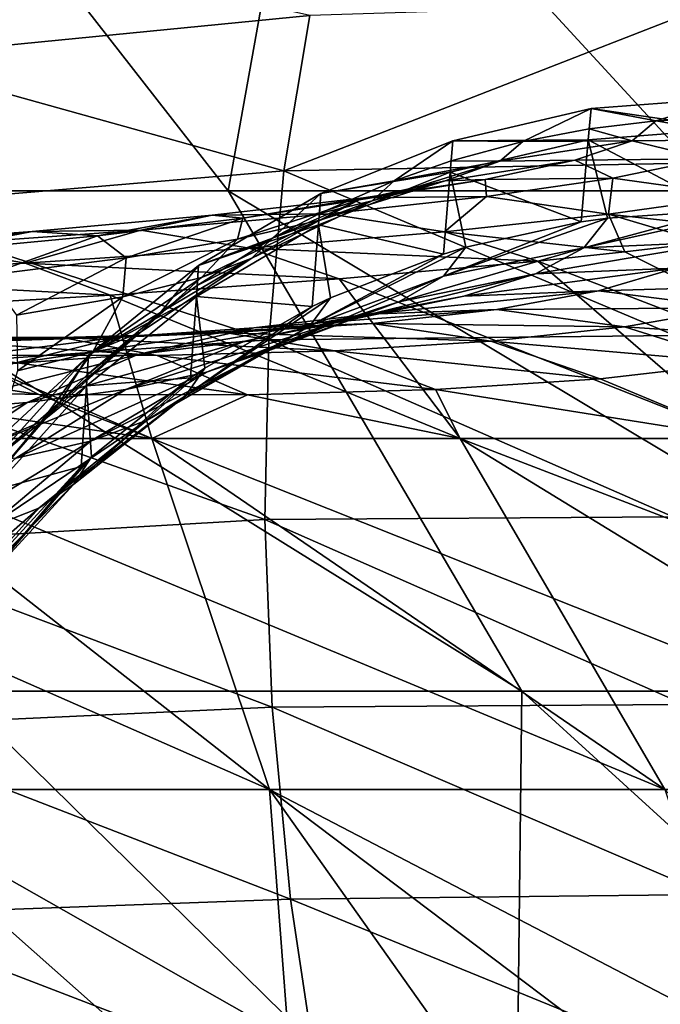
# Model space of a CAD drawing. Header units: metres. Extents: x -24 to 24, y -69 to 184.
# Tile 886 of 896: x 7.95 to 10, y 161.56 to 164.72. Entities that reach past the tile are written whole.
import ezdxf

# ---------------------------------------------------------------- set-up
doc = ezdxf.new("R2010")
doc.units = ezdxf.units.M
for name, color, linetype in [('4036', 7, 'CONTINUOUS'), ('4046', 7, 'CONTINUOUS'), ('4103', 7, 'CONTINUOUS'), ('4104', 7, 'CONTINUOUS'), ('4110', 7, 'CONTINUOUS'), ('4158', 7, 'CONTINUOUS')]:
    doc.layers.add(name, color=color, linetype=linetype)

msp = doc.modelspace()

# ---------------------------------------------------------------- linework, layer by layer
at = {"layer": '4036'}
for points in [[(8.616692, 164.169941, -17.636585), (6.980229, 164.169941, -18.345923), (7.505206, 165.595525, -15.577833)], [(8.871933, 165.595525, -14.842028), (8.616692, 164.169941, -17.636585), (7.505206, 165.595525, -15.577833)], [(10.182011, 164.169941, -16.781631), (8.616692, 164.169941, -17.636585), (8.871933, 165.595525, -14.842028)], [(10.16717, 165.595525, -13.986625), (10.182011, 164.169941, -16.781631), (8.871933, 165.595525, -14.842028)], [(8.616692, 164.169941, -17.636585), (9.557768, 162.566013, -19.646291), (6.980229, 164.169941, -18.345923)], [(9.557768, 162.566013, -19.646291), (7.741887, 162.566013, -20.430146), (6.980229, 164.169941, -18.345923)], [(10.182011, 164.169941, -16.781631), (11.29532, 162.566013, -18.701429), (8.616692, 164.169941, -17.636585)], [(11.29532, 162.566013, -18.701429), (9.557768, 162.566013, -19.646291), (8.616692, 164.169941, -17.636585)], [(7.501116, 160.800959, -22.720239), (7.741887, 162.566013, -20.430146), (9.537163, 160.800959, -21.94353)], [(7.741887, 162.566013, -20.430146), (9.557768, 162.566013, -19.646291), (9.537163, 160.800959, -21.94353)], [(9.537163, 160.800959, -21.94353), (9.557768, 162.566013, -19.646291), (11.494097, 160.800959, -20.984797)], [(9.557768, 162.566013, -19.646291), (11.29532, 162.566013, -18.701429), (11.494097, 160.800959, -20.984797)]]:
    msp.add_3dface(points, dxfattribs=at)
at = {"layer": '4046'}
for points in [[(9.888084, 163.974261, 7.200724), (10.14056, 164.004829, 6.677797), (11.087033, 163.376116, 8.372538)], [(9.608767, 163.944528, 7.709635), (9.888084, 163.974261, 7.200724), (11.087033, 163.376116, 8.372538)], [(8.97271, 163.887914, 8.679913), (9.608767, 163.944528, 7.709635), (10.267217, 163.376116, 9.359805)], [(10.267217, 163.376116, 9.359805), (9.608767, 163.944528, 7.709635), (11.087033, 163.376116, 8.372538)], [(8.239064, 163.835564, 9.578587), (8.97271, 163.887914, 8.679913), (9.359805, 163.376116, 10.267217)], [(9.359805, 163.376116, 10.267217), (8.97271, 163.887914, 8.679913), (10.267217, 163.376116, 9.359805)], [(7.415855, 163.788022, 10.395897), (8.239064, 163.835564, 9.578587), (8.372538, 163.376116, 11.087033)], [(8.372538, 163.376116, 11.087033), (8.239064, 163.835564, 9.578587), (9.359805, 163.376116, 10.267217)], [(7.31384, 163.376116, 11.812258), (7.415855, 163.788022, 10.395897), (8.372538, 163.376116, 11.087033)], [(9.808634, 163.567632, -9.102205), (10.267217, 163.376116, -9.359805), (10.253139, 163.61885, -8.379086)], [(9.281532, 163.533301, -9.76785), (10.267217, 163.376116, -9.359805), (9.808634, 163.567632, -9.102205)], [(7.284854, 163.534664, -11.330906), (8.372538, 163.376116, -11.087033), (8.010672, 163.516727, -10.890076)], [(7.31384, 163.376116, -11.812258), (8.372538, 163.376116, -11.087033), (7.284854, 163.534664, -11.330906)], [(8.679387, 163.516266, -10.366602), (9.359805, 163.376116, -10.267217), (9.281532, 163.533301, -9.76785)], [(9.359805, 163.376116, -10.267217), (10.267217, 163.376116, -9.359805), (9.281532, 163.533301, -9.76785)], [(8.010672, 163.516727, -10.890076), (8.372538, 163.376116, -11.087033), (8.679387, 163.516266, -10.366602)], [(8.372538, 163.376116, -11.087033), (9.359805, 163.376116, -10.267217), (8.679387, 163.516266, -10.366602)], [(8.749242, 162.250856, -14.130511), (6.192743, 163.376116, -12.436705), (7.40812, 162.250856, -14.877511)], [(7.31384, 163.376116, -11.812258), (6.192743, 163.376116, -12.436705), (8.749242, 162.250856, -14.130511)], [(10.015718, 162.250856, -13.262954), (7.31384, 163.376116, -11.812258), (8.749242, 162.250856, -14.130511)], [(8.372538, 163.376116, -11.087033), (7.31384, 163.376116, -11.812258), (10.015718, 162.250856, -13.262954)], [(7.40812, 162.250856, 14.877511), (7.31384, 163.376116, 11.812258), (8.749242, 162.250856, 14.130511)], [(7.31384, 163.376116, 11.812258), (8.372538, 163.376116, 11.087033), (8.749242, 162.250856, 14.130511)], [(11.196744, 162.250856, -12.282243), (8.372538, 163.376116, -11.087033), (10.015718, 162.250856, -13.262954)], [(9.359805, 163.376116, -10.267217), (8.372538, 163.376116, -11.087033), (11.196744, 162.250856, -12.282243)], [(8.749242, 162.250856, 14.130511), (8.372538, 163.376116, 11.087033), (10.015718, 162.250856, 13.262954)], [(8.372538, 163.376116, 11.087033), (9.359805, 163.376116, 10.267217), (10.015718, 162.250856, 13.262954)], [(12.282243, 162.250856, -11.196744), (9.359805, 163.376116, -10.267217), (11.196744, 162.250856, -12.282243)], [(10.267217, 163.376116, -9.359805), (9.359805, 163.376116, -10.267217), (12.282243, 162.250856, -11.196744)], [(10.015718, 162.250856, 13.262954), (9.359805, 163.376116, 10.267217), (11.196744, 162.250856, 12.282243)], [(9.359805, 163.376116, 10.267217), (10.267217, 163.376116, 9.359805), (11.196744, 162.250856, 12.282243)], [(8.019714, 160.975062, -17.560723), (6.003795, 162.250856, -15.497581), (7.175057, 160.975062, -17.922426)], [(7.40812, 162.250856, -14.877511), (6.003795, 162.250856, -15.497581), (8.019714, 160.975062, -17.560723)], [(7.175057, 160.975062, 17.922426), (7.40812, 162.250856, 14.877511), (8.019714, 160.975062, 17.560723)], [(8.846203, 160.975062, -17.15924), (7.40812, 162.250856, -14.877511), (8.019714, 160.975062, -17.560723)], [(9.652653, 160.975062, -16.718885), (7.40812, 162.250856, -14.877511), (8.846203, 160.975062, -17.15924)], [(8.749242, 162.250856, -14.130511), (7.40812, 162.250856, -14.877511), (9.652653, 160.975062, -16.718885)], [(8.019714, 160.975062, 17.560723), (7.40812, 162.250856, 14.877511), (8.846203, 160.975062, 17.15924)], [(7.40812, 162.250856, 14.877511), (8.749242, 162.250856, 14.130511), (8.846203, 160.975062, 17.15924)], [(10.437236, 160.975062, -16.240656), (8.749242, 162.250856, -14.130511), (9.652653, 160.975062, -16.718885)], [(11.198176, 160.975062, -15.725637), (8.749242, 162.250856, -14.130511), (10.437236, 160.975062, -16.240656)], [(10.015718, 162.250856, -13.262954), (8.749242, 162.250856, -14.130511), (11.198176, 160.975062, -15.725637)], [(9.652653, 160.975062, 16.718885), (8.749242, 162.250856, 14.130511), (10.437236, 160.975062, 16.240656)], [(8.846203, 160.975062, 17.15924), (8.749242, 162.250856, 14.130511), (9.652653, 160.975062, 16.718885)], [(8.749242, 162.250856, 14.130511), (10.015718, 162.250856, 13.262954), (10.437236, 160.975062, 16.240656)]]:
    msp.add_3dface(points, dxfattribs=at)
at = {"layer": '4103'}
for points in [[(9.779713, 164.433788, -0.265432), (10.233161, 164.468716, -0.265861), (9.986953, 164.394346, 2.177916)], [(9.779713, 164.433788, -0.265432), (10.223676, 164.368442, -2.714279), (10.233161, 164.468716, -0.265861)], [(9.986953, 164.394346, 2.177916), (10.233161, 164.468716, -0.265861), (10.227067, 164.404391, 2.179271)], [(9.336755, 164.330719, -0.264508), (9.779713, 164.433788, -0.265432), (9.560996, 164.328402, 2.172631)], [(9.336755, 164.330719, -0.264508), (9.770704, 164.333101, -2.709877), (9.779713, 164.433788, -0.265432)], [(9.560996, 164.328402, 2.172631), (9.779713, 164.433788, -0.265432), (9.773925, 164.369197, 2.175742)], [(9.770704, 164.333101, -2.709877), (10.223676, 164.368442, -2.714279), (9.779713, 164.433788, -0.265432)], [(9.773925, 164.369197, 2.175742), (9.779713, 164.433788, -0.265432), (9.986953, 164.394346, 2.177916)], [(9.770704, 164.333101, -2.709877), (10.199436, 164.107193, -5.144268), (10.223676, 164.368442, -2.714279)], [(8.914468, 164.161878, -0.263111), (9.336755, 164.330719, -0.264508), (9.148916, 164.2022, 2.163783)], [(8.914468, 164.161878, -0.263111), (9.328299, 164.229944, -2.700465), (9.336755, 164.330719, -0.264508)], [(9.148916, 164.2022, 2.163783), (9.336755, 164.330719, -0.264508), (9.331323, 164.266071, 2.168179)], [(9.328299, 164.229944, -2.700465), (9.770704, 164.333101, -2.709877), (9.336755, 164.330719, -0.264508)], [(9.328299, 164.229944, -2.700465), (9.747656, 164.070849, -5.135849), (9.770704, 164.333101, -2.709877)], [(9.331323, 164.266071, 2.168179), (9.336755, 164.330719, -0.264508), (9.560996, 164.328402, 2.172631)], [(9.747656, 164.070849, -5.135849), (9.832313, 164.082872, -5.138158), (9.770704, 164.333101, -2.709877)], [(9.832313, 164.082872, -5.138158), (10.199436, 164.107193, -5.144268), (9.770704, 164.333101, -2.709877)], [(8.90661, 164.061337, -2.686257), (9.328299, 164.229944, -2.700465), (8.914468, 164.161878, -0.263111)], [(8.90661, 164.061337, -2.686257), (9.306632, 163.967501, -5.11811), (9.328299, 164.229944, -2.700465)], [(9.306632, 163.967501, -5.11811), (9.378806, 163.989253, -5.121692), (9.328299, 164.229944, -2.700465)], [(9.378806, 163.989253, -5.121692), (9.747656, 164.070849, -5.135849), (9.328299, 164.229944, -2.700465)], [(8.90942, 164.09738, 2.156756), (8.914468, 164.161878, -0.263111), (9.148916, 164.2022, 2.163783)], [(8.522557, 163.931145, -0.261273), (8.914468, 164.161878, -0.263111), (8.759219, 164.018344, 2.151552)], [(8.522557, 163.931145, -0.261273), (8.90661, 164.061337, -2.686257), (8.914468, 164.161878, -0.263111)], [(8.759219, 164.018344, 2.151552), (8.914468, 164.161878, -0.263111), (8.90942, 164.09738, 2.156756)], [(8.515309, 163.831148, -2.667581), (8.90661, 164.061337, -2.686257), (8.522557, 163.931145, -0.261273)], [(8.515309, 163.831148, -2.667581), (8.886436, 163.799508, -5.091456), (8.90661, 164.061337, -2.686257)], [(8.886436, 163.799508, -5.091456), (8.945336, 163.827575, -5.095826), (8.90661, 164.061337, -2.686257)], [(8.945336, 163.827575, -5.095826), (9.306632, 163.967501, -5.11811), (8.90661, 164.061337, -2.686257)], [(8.517902, 163.866997, 2.141734), (8.522557, 163.931145, -0.261273), (8.759219, 164.018344, 2.151552)], [(8.170027, 163.643824, -0.259035), (8.522557, 163.931145, -0.261273), (8.399953, 163.780631, 2.136193)], [(8.170027, 163.643824, -0.259035), (8.515309, 163.831148, -2.667581), (8.522557, 163.931145, -0.261273)], [(8.399953, 163.780631, 2.136193), (8.522557, 163.931145, -0.261273), (8.517902, 163.866997, 2.141734)], [(8.163373, 163.544657, -2.644864), (8.515309, 163.831148, -2.667581), (8.170027, 163.643824, -0.259035)], [(8.163373, 163.544657, -2.644864), (8.49666, 163.570706, -5.056495), (8.515309, 163.831148, -2.667581)], [(8.49666, 163.570706, -5.056495), (8.542246, 163.601693, -5.061177), (8.515309, 163.831148, -2.667581)], [(8.542246, 163.601693, -5.061177), (8.886436, 163.799508, -5.091456), (8.515309, 163.831148, -2.667581)], [(8.165755, 163.580209, 2.123459), (8.170027, 163.643824, -0.259035), (8.399953, 163.780631, 2.136193)], [(7.864982, 163.306517, -0.25645), (8.170027, 163.643824, -0.259035), (8.078534, 163.493969, 2.118022)], [(7.864982, 163.306517, -0.25645), (8.163373, 163.544657, -2.644864), (8.170027, 163.643824, -0.259035)], [(8.078534, 163.493969, 2.118022), (8.170027, 163.643824, -0.259035), (8.165755, 163.580209, 2.123459)], [(8.179151, 163.316998, -5.018572), (8.49666, 163.570706, -5.056495), (8.163373, 163.544657, -2.644864)], [(7.858876, 163.208436, -2.618627), (8.163373, 163.544657, -2.644864), (7.864982, 163.306517, -0.25645)], [(7.858876, 163.208436, -2.618627), (8.146206, 163.286321, -5.014027), (8.163373, 163.544657, -2.644864)], [(8.146206, 163.286321, -5.014027), (8.179151, 163.316998, -5.018572), (8.163373, 163.544657, -2.644864)], [(7.861062, 163.243601, 2.10235), (7.864982, 163.306517, -0.25645), (8.078534, 163.493969, 2.118022)], [(7.864713, 162.98028, -4.969028), (8.146206, 163.286321, -5.014027), (7.858876, 163.208436, -2.618627)]]:
    msp.add_3dface(points, dxfattribs=at)
at = {"layer": '4104'}
for points in [[(10.199436, 164.107193, -5.144268), (9.832313, 164.082872, -5.138158), (9.75616, 163.987527, -5.823013)], [(10.29504, 164.106198, -5.144831), (10.199436, 164.107193, -5.144268), (9.75616, 163.987527, -5.823013)], [(10.214956, 164.008219, -5.884473), (10.29504, 164.106198, -5.144831), (9.75616, 163.987527, -5.823013)], [(9.75616, 163.987527, -5.823013), (9.832313, 164.082872, -5.138158), (9.307147, 163.896353, -5.753915)], [(9.832313, 164.082872, -5.138158), (9.747656, 164.070849, -5.135849), (9.307147, 163.896353, -5.753915)], [(9.747656, 164.070849, -5.135849), (9.378806, 163.989253, -5.121692), (9.307147, 163.896353, -5.753915)], [(9.601703, 163.903865, -6.49371), (10.214956, 164.008219, -5.884473), (9.75616, 163.987527, -5.823013)], [(10.050074, 163.922308, -6.609158), (10.214956, 164.008219, -5.884473), (9.601703, 163.903865, -6.49371)], [(9.307147, 163.896353, -5.753915), (9.378806, 163.989253, -5.121692), (8.878631, 163.736871, -5.678827)], [(9.378806, 163.989253, -5.121692), (9.306632, 163.967501, -5.11811), (8.878631, 163.736871, -5.678827)], [(9.306632, 163.967501, -5.11811), (8.945336, 163.827575, -5.095826), (8.878631, 163.736871, -5.678827)], [(9.163335, 163.814761, -6.372885), (9.75616, 163.987527, -5.823013), (9.307147, 163.896353, -5.753915)], [(9.601703, 163.903865, -6.49371), (9.75616, 163.987527, -5.823013), (9.163335, 163.814761, -6.372885)], [(9.371553, 163.832712, -7.140935), (10.050074, 163.922308, -6.609158), (9.601703, 163.903865, -6.49371)], [(9.80314, 163.84932, -7.308748), (10.050074, 163.922308, -6.609158), (9.371553, 163.832712, -7.140935)], [(9.80314, 163.84932, -7.308748), (10.497752, 163.869649, -6.716473), (10.050074, 163.922308, -6.609158)], [(8.745427, 163.657121, -6.249564), (9.307147, 163.896353, -5.753915), (8.878631, 163.736871, -5.678827)], [(9.163335, 163.814761, -6.372885), (9.307147, 163.896353, -5.753915), (8.745427, 163.657121, -6.249564)], [(8.949822, 163.745283, -6.970048), (9.601703, 163.903865, -6.49371), (9.163335, 163.814761, -6.372885)], [(9.371553, 163.832712, -7.140935), (9.601703, 163.903865, -6.49371), (8.949822, 163.745283, -6.970048)], [(9.069404, 163.774879, -7.7567), (9.80314, 163.84932, -7.308748), (9.371553, 163.832712, -7.140935)], [(9.478091, 163.790094, -7.974522), (9.80314, 163.84932, -7.308748), (9.069404, 163.774879, -7.7567)], [(9.478091, 163.790094, -7.974522), (10.234285, 163.794713, -7.469484), (9.80314, 163.84932, -7.308748)], [(10.234285, 163.794713, -7.469484), (10.497752, 163.869649, -6.716473), (9.80314, 163.84932, -7.308748)], [(8.878631, 163.736871, -5.678827), (8.945336, 163.827575, -5.095826), (8.480832, 163.512888, -5.59954)], [(8.945336, 163.827575, -5.095826), (8.886436, 163.799508, -5.091456), (8.480832, 163.512888, -5.59954)], [(8.548005, 163.589121, -6.800163), (9.163335, 163.814761, -6.372885), (8.745427, 163.657121, -6.249564)], [(8.949822, 163.745283, -6.970048), (9.163335, 163.814761, -6.372885), (8.548005, 163.589121, -6.800163)], [(8.670047, 163.68871, -7.538085), (9.371553, 163.832712, -7.140935), (8.949822, 163.745283, -6.970048)], [(9.069404, 163.774879, -7.7567), (9.371553, 163.832712, -7.140935), (8.670047, 163.68871, -7.538085)], [(8.886436, 163.799508, -5.091456), (8.542246, 163.601693, -5.061177), (8.480832, 163.512888, -5.59954)], [(8.699554, 163.730944, -8.333462), (9.478091, 163.790094, -7.974522), (9.069404, 163.774879, -7.7567)], [(9.079546, 163.745227, -8.598234), (9.478091, 163.790094, -7.974522), (8.699554, 163.730944, -8.333462)], [(9.079546, 163.745227, -8.598234), (9.886358, 163.733995, -8.186356), (9.478091, 163.790094, -7.974522)], [(9.886358, 163.733995, -8.186356), (10.234285, 163.794713, -7.469484), (9.478091, 163.790094, -7.974522)], [(9.886358, 163.733995, -8.186356), (10.60835, 163.686327, -7.60922), (10.234285, 163.794713, -7.469484)], [(8.327997, 163.645607, -8.070091), (9.069404, 163.774879, -7.7567), (8.670047, 163.68871, -7.538085)], [(8.699554, 163.730944, -8.333462), (9.069404, 163.774879, -7.7567), (8.327997, 163.645607, -8.070091)], [(7.778011, 163.686534, -9.341893), (8.613106, 163.715235, -9.172027), (8.267189, 163.701412, -8.864043)], [(8.084954, 163.700374, -9.688734), (8.613106, 163.715235, -9.172027), (7.778011, 163.686534, -9.341893)], [(7.928459, 163.616467, -8.559495), (8.699554, 163.730944, -8.333462), (8.327997, 163.645607, -8.070091)], [(8.267189, 163.701412, -8.864043), (8.699554, 163.730944, -8.333462), (7.928459, 163.616467, -8.559495)], [(8.084954, 163.700374, -9.688734), (8.957957, 163.657604, -9.4761), (8.613106, 163.715235, -9.172027)], [(8.267189, 163.701412, -8.864043), (9.079546, 163.745227, -8.598234), (8.699554, 163.730944, -8.333462)], [(8.613106, 163.715235, -9.172027), (9.079546, 163.745227, -8.598234), (8.267189, 163.701412, -8.864043)], [(8.289548, 163.533645, -7.323893), (8.949822, 163.745283, -6.970048), (8.548005, 163.589121, -6.800163)], [(8.670047, 163.68871, -7.538085), (8.949822, 163.745283, -6.970048), (8.289548, 163.533645, -7.323893)], [(8.35795, 163.434706, -6.126689), (8.878631, 163.736871, -5.678827), (8.480832, 163.512888, -5.59954)], [(8.745427, 163.657121, -6.249564), (8.878631, 163.736871, -5.678827), (8.35795, 163.434706, -6.126689)], [(8.613106, 163.715235, -9.172027), (9.458909, 163.688114, -8.858088), (9.079546, 163.745227, -8.598234)], [(8.957957, 163.657604, -9.4761), (9.458909, 163.688114, -8.858088), (8.613106, 163.715235, -9.172027)], [(9.458909, 163.688114, -8.858088), (9.886358, 163.733995, -8.186356), (9.079546, 163.745227, -8.598234)], [(9.458909, 163.688114, -8.858088), (10.253139, 163.61885, -8.379086), (9.886358, 163.733995, -8.186356)], [(10.253139, 163.61885, -8.379086), (10.60835, 163.686327, -7.60922), (9.886358, 163.733995, -8.186356)], [(7.501969, 163.700786, -10.141926), (8.084954, 163.700374, -9.688734), (7.238346, 163.68645, -9.761139)], [(7.238346, 163.68645, -9.761139), (8.084954, 163.700374, -9.688734), (7.778011, 163.686534, -9.341893)], [(7.476683, 163.60154, -9.000306), (8.267189, 163.701412, -8.864043), (7.928459, 163.616467, -8.559495)], [(7.778011, 163.686534, -9.341893), (8.267189, 163.701412, -8.864043), (7.476683, 163.60154, -9.000306)], [(7.501969, 163.700786, -10.141926), (8.390188, 163.642731, -10.032555), (8.084954, 163.700374, -9.688734)], [(7.763063, 163.643636, -10.52043), (8.390188, 163.642731, -10.032555), (7.501969, 163.700786, -10.141926)], [(7.973739, 163.491251, -7.814401), (8.670047, 163.68871, -7.538085), (8.289548, 163.533645, -7.323893)], [(8.327997, 163.645607, -8.070091), (8.670047, 163.68871, -7.538085), (7.973739, 163.491251, -7.814401)], [(8.390188, 163.642731, -10.032555), (8.957957, 163.657604, -9.4761), (8.084954, 163.700374, -9.688734)], [(8.957957, 163.657604, -9.4761), (9.808634, 163.567632, -9.102205), (9.458909, 163.688114, -8.858088)], [(9.808634, 163.567632, -9.102205), (10.253139, 163.61885, -8.379086), (9.458909, 163.688114, -8.858088)], [(7.084812, 163.660384, -10.933607), (8.010672, 163.516727, -10.890076), (7.763063, 163.643636, -10.52043)], [(7.284854, 163.534664, -11.330906), (8.010672, 163.516727, -10.890076), (7.084812, 163.660384, -10.933607)], [(8.17569, 163.367951, -6.635334), (8.745427, 163.657121, -6.249564), (8.35795, 163.434706, -6.126689)], [(8.548005, 163.589121, -6.800163), (8.745427, 163.657121, -6.249564), (8.17569, 163.367951, -6.635334)], [(8.390188, 163.642731, -10.032555), (9.281532, 163.533301, -9.76785), (8.957957, 163.657604, -9.4761)], [(9.281532, 163.533301, -9.76785), (9.808634, 163.567632, -9.102205), (8.957957, 163.657604, -9.4761)], [(7.604996, 163.462425, -8.265648), (8.327997, 163.645607, -8.070091), (7.973739, 163.491251, -7.814401)], [(7.928459, 163.616467, -8.559495), (8.327997, 163.645607, -8.070091), (7.604996, 163.462425, -8.265648)], [(7.763063, 163.643636, -10.52043), (8.679387, 163.516266, -10.366602), (8.390188, 163.642731, -10.032555)], [(8.010672, 163.516727, -10.890076), (8.679387, 163.516266, -10.366602), (7.763063, 163.643636, -10.52043)], [(8.679387, 163.516266, -10.366602), (9.281532, 163.533301, -9.76785), (8.390188, 163.642731, -10.032555)], [(7.936985, 163.313382, -7.119233), (8.548005, 163.589121, -6.800163), (8.17569, 163.367951, -6.635334)], [(8.289548, 163.533645, -7.323893), (8.548005, 163.589121, -6.800163), (7.936985, 163.313382, -7.119233)], [(8.480832, 163.512888, -5.59954), (8.542246, 163.601693, -5.061177), (8.123243, 163.229745, -5.517945)], [(8.542246, 163.601693, -5.061177), (8.49666, 163.570706, -5.056495), (8.123243, 163.229745, -5.517945)], [(8.49666, 163.570706, -5.056495), (8.179151, 163.316998, -5.018572), (8.123243, 163.229745, -5.517945)], [(7.645232, 163.271558, -7.572494), (8.289548, 163.533645, -7.323893), (7.936985, 163.313382, -7.119233)], [(7.973739, 163.491251, -7.814401), (8.289548, 163.533645, -7.323893), (7.645232, 163.271558, -7.572494)], [(8.010147, 163.152822, -6.007192), (8.480832, 163.512888, -5.59954), (8.123243, 163.229745, -5.517945)], [(8.35795, 163.434706, -6.126689), (8.480832, 163.512888, -5.59954), (8.010147, 163.152822, -6.007192)], [(7.304516, 163.24296, -7.989512), (7.973739, 163.491251, -7.814401), (7.645232, 163.271558, -7.572494)], [(7.604996, 163.462425, -8.265648), (7.973739, 163.491251, -7.814401), (7.304516, 163.24296, -7.989512)], [(7.841759, 163.087048, -6.479493), (8.35795, 163.434706, -6.126689), (8.010147, 163.152822, -6.007192)], [(8.17569, 163.367951, -6.635334), (8.35795, 163.434706, -6.126689), (7.841759, 163.087048, -6.479493)], [(7.620766, 163.033177, -6.928988), (8.17569, 163.367951, -6.635334), (7.841759, 163.087048, -6.479493)], [(7.936985, 163.313382, -7.119233), (8.17569, 163.367951, -6.635334), (7.620766, 163.033177, -6.928988)], [(8.123243, 163.229745, -5.517945), (8.179151, 163.316998, -5.018572), (7.814392, 162.894198, -5.435989)], [(8.179151, 163.316998, -5.018572), (8.146206, 163.286321, -5.014027), (7.814392, 162.894198, -5.435989)], [(8.146206, 163.286321, -5.014027), (7.864713, 162.98028, -4.969028), (7.814392, 162.894198, -5.435989)], [(7.710316, 162.818193, -5.893923), (8.123243, 163.229745, -5.517945), (7.814392, 162.894198, -5.435989)], [(8.010147, 163.152822, -6.007192), (8.123243, 163.229745, -5.517945), (7.710316, 162.818193, -5.893923)], [(7.554176, 162.753115, -6.336356), (8.010147, 163.152822, -6.007192), (7.710316, 162.818193, -5.893923)], [(7.841759, 163.087048, -6.479493), (8.010147, 163.152822, -6.007192), (7.554176, 162.753115, -6.336356)]]:
    msp.add_3dface(points, dxfattribs=at)
at = {"layer": '4110'}
for points in [[(9.773925, 164.369197, 2.175742), (9.986953, 164.394346, 2.177916), (9.910875, 164.330675, 3.215094)], [(9.986953, 164.394346, 2.177916), (10.3394, 164.334998, 3.261566), (9.910875, 164.330675, 3.215094)], [(9.986953, 164.394346, 2.177916), (10.227067, 164.404391, 2.179271), (10.3394, 164.334998, 3.261566)], [(9.560996, 164.328402, 2.172631), (9.773925, 164.369197, 2.175742), (9.910875, 164.330675, 3.215094)], [(9.331323, 164.266071, 2.168179), (9.560996, 164.328402, 2.172631), (9.487783, 164.26473, 3.165527)], [(9.910875, 164.330675, 3.215094), (9.727765, 164.268008, 4.237805), (9.487783, 164.26473, 3.165527)], [(9.560996, 164.328402, 2.172631), (9.910875, 164.330675, 3.215094), (9.487783, 164.26473, 3.165527)], [(9.910875, 164.330675, 3.215094), (10.149121, 164.272334, 4.328669), (9.727765, 164.268008, 4.237805)], [(10.3394, 164.334998, 3.261566), (10.149121, 164.272334, 4.328669), (9.910875, 164.330675, 3.215094)], [(9.487783, 164.26473, 3.165527), (9.312121, 164.202056, 4.144495), (9.078861, 164.138526, 3.113888)], [(9.148916, 164.2022, 2.163783), (9.487783, 164.26473, 3.165527), (9.078861, 164.138526, 3.113888)], [(9.148916, 164.2022, 2.163783), (9.331323, 164.266071, 2.168179), (9.487783, 164.26473, 3.165527)], [(9.487783, 164.26473, 3.165527), (9.727765, 164.268008, 4.237805), (9.312121, 164.202056, 4.144495)], [(9.727765, 164.268008, 4.237805), (9.439956, 164.206919, 5.233984), (9.312121, 164.202056, 4.144495)], [(9.727765, 164.268008, 4.237805), (9.849556, 164.211247, 5.368241), (9.439956, 164.206919, 5.233984)], [(10.149121, 164.272334, 4.328669), (9.849556, 164.211247, 5.368241), (9.727765, 164.268008, 4.237805)], [(10.149121, 164.272334, 4.328669), (10.256603, 164.153854, 5.497989), (9.849556, 164.211247, 5.368241)], [(8.90942, 164.09738, 2.156756), (9.148916, 164.2022, 2.163783), (9.078861, 164.138526, 3.113888)], [(9.078861, 164.138526, 3.113888), (9.312121, 164.202056, 4.144495), (8.910771, 164.07584, 4.050667)], [(9.312121, 164.202056, 4.144495), (9.036259, 164.140958, 5.097992), (8.910771, 164.07584, 4.050667)], [(9.312121, 164.202056, 4.144495), (9.439956, 164.206919, 5.233984), (9.036259, 164.140958, 5.097992)], [(9.439956, 164.206919, 5.233984), (9.051109, 164.148081, 6.193404), (9.036259, 164.140958, 5.097992)], [(9.439956, 164.206919, 5.233984), (9.444496, 164.152413, 6.369594), (9.051109, 164.148081, 6.193404)], [(9.849556, 164.211247, 5.368241), (9.444496, 164.152413, 6.369594), (9.439956, 164.206919, 5.233984)], [(9.849556, 164.211247, 5.368241), (9.835754, 164.095015, 6.541167), (9.444496, 164.152413, 6.369594)], [(10.256603, 164.153854, 5.497989), (9.835754, 164.095015, 6.541167), (9.849556, 164.211247, 5.368241)], [(9.051109, 164.148081, 6.193404), (8.565712, 164.092102, 7.106297), (8.663716, 164.08211, 6.016233)], [(9.051109, 164.148081, 6.193404), (8.938598, 164.096437, 7.322519), (8.565712, 164.092102, 7.106297)], [(8.910771, 164.07584, 4.050667), (9.036259, 164.140958, 5.097992), (8.646801, 164.014727, 4.963071)], [(9.036259, 164.140958, 5.097992), (8.663716, 164.08211, 6.016233), (8.646801, 164.014727, 4.963071)], [(9.036259, 164.140958, 5.097992), (9.051109, 164.148081, 6.193404), (8.663716, 164.08211, 6.016233)], [(9.078861, 164.138526, 3.113888), (8.910771, 164.07584, 4.050667), (8.69255, 163.954669, 3.061243)], [(8.759219, 164.018344, 2.151552), (9.078861, 164.138526, 3.113888), (8.69255, 163.954669, 3.061243)], [(8.759219, 164.018344, 2.151552), (8.90942, 164.09738, 2.156756), (9.078861, 164.138526, 3.113888)], [(9.444496, 164.152413, 6.369594), (8.938598, 164.096437, 7.322519), (9.051109, 164.148081, 6.193404)], [(9.444496, 164.152413, 6.369594), (9.309759, 164.039035, 7.534081), (8.938598, 164.096437, 7.322519)], [(9.835754, 164.095015, 6.541167), (9.309759, 164.039035, 7.534081), (9.444496, 164.152413, 6.369594)], [(10.256603, 164.153854, 5.497989), (10.365373, 164.036154, 6.142443), (9.835754, 164.095015, 6.541167)], [(8.938598, 164.096437, 7.322519), (8.337673, 164.043923, 8.216993), (8.565712, 164.092102, 7.106297)], [(8.938598, 164.096437, 7.322519), (8.684638, 163.986514, 8.466262), (8.337673, 164.043923, 8.216993)], [(9.309759, 164.039035, 7.534081), (8.684638, 163.986514, 8.466262), (8.938598, 164.096437, 7.322519)], [(9.835754, 164.095015, 6.541167), (9.888084, 163.974261, 7.200724), (9.309759, 164.039035, 7.534081)], [(10.14056, 164.004829, 6.677797), (9.888084, 163.974261, 7.200724), (9.835754, 164.095015, 6.541167)], [(10.365373, 164.036154, 6.142443), (10.14056, 164.004829, 6.677797), (9.835754, 164.095015, 6.541167)], [(8.565712, 164.092102, 7.106297), (7.989354, 164.039582, 7.963084), (8.1988, 164.026117, 6.88988)], [(8.565712, 164.092102, 7.106297), (8.337673, 164.043923, 8.216993), (7.989354, 164.039582, 7.963084)], [(8.663716, 164.08211, 6.016233), (8.565712, 164.092102, 7.106297), (8.1988, 164.026117, 6.88988)], [(8.663716, 164.08211, 6.016233), (8.1988, 164.026117, 6.88988), (8.290315, 163.95586, 5.84174)], [(8.646801, 164.014727, 4.963071), (8.663716, 164.08211, 6.016233), (8.290315, 163.95586, 5.84174)], [(8.69255, 163.954669, 3.061243), (8.910771, 164.07584, 4.050667), (8.532002, 163.891965, 3.958256)], [(8.910771, 164.07584, 4.050667), (8.646801, 164.014727, 4.963071), (8.532002, 163.891965, 3.958256)], [(7.989354, 164.039582, 7.963084), (7.328443, 163.991038, 8.754862), (7.646872, 163.973582, 7.709775)], [(7.989354, 164.039582, 7.963084), (7.648394, 163.995383, 9.0437), (7.328443, 163.991038, 8.754862)], [(8.1988, 164.026117, 6.88988), (7.989354, 164.039582, 7.963084), (7.646872, 163.973582, 7.709775)], [(8.337673, 164.043923, 8.216993), (7.648394, 163.995383, 9.0437), (7.989354, 164.039582, 7.963084)], [(8.337673, 164.043923, 8.216993), (7.967318, 163.937968, 9.327964), (7.648394, 163.995383, 9.0437)], [(8.684638, 163.986514, 8.466262), (7.967318, 163.937968, 9.327964), (8.337673, 164.043923, 8.216993)], [(9.309759, 164.039035, 7.534081), (9.608767, 163.944528, 7.709635), (8.684638, 163.986514, 8.466262)], [(9.888084, 163.974261, 7.200724), (9.608767, 163.944528, 7.709635), (9.309759, 164.039035, 7.534081)], [(8.1988, 164.026117, 6.88988), (7.646872, 163.973582, 7.709775), (7.845438, 163.899845, 6.677737)], [(8.290315, 163.95586, 5.84174), (8.1988, 164.026117, 6.88988), (7.845438, 163.899845, 6.677737)], [(8.532002, 163.891965, 3.958256), (8.646801, 164.014727, 4.963071), (8.279621, 163.830832, 4.832008)], [(8.646801, 164.014727, 4.963071), (8.290315, 163.95586, 5.84174), (8.279621, 163.830832, 4.832008)], [(8.517902, 163.866997, 2.141734), (8.759219, 164.018344, 2.151552), (8.69255, 163.954669, 3.061243)], [(7.967318, 163.937968, 9.327964), (7.165679, 163.893899, 10.110295), (7.648394, 163.995383, 9.0437)], [(8.684638, 163.986514, 8.466262), (8.97271, 163.887914, 8.679913), (7.967318, 163.937968, 9.327964)], [(9.608767, 163.944528, 7.709635), (8.97271, 163.887914, 8.679913), (8.684638, 163.986514, 8.466262)], [(7.967318, 163.937968, 9.327964), (8.239064, 163.835564, 9.578587), (7.165679, 163.893899, 10.110295)], [(8.290315, 163.95586, 5.84174), (7.845438, 163.899845, 6.677737), (7.938616, 163.77194, 5.673527)], [(8.279621, 163.830832, 4.832008), (8.290315, 163.95586, 5.84174), (7.938616, 163.77194, 5.673527)], [(8.97271, 163.887914, 8.679913), (8.239064, 163.835564, 9.578587), (7.967318, 163.937968, 9.327964)], [(8.69255, 163.954669, 3.061243), (8.532002, 163.891965, 3.958256), (8.336826, 163.716953, 3.008679)], [(8.399953, 163.780631, 2.136193), (8.69255, 163.954669, 3.061243), (8.336826, 163.716953, 3.008679)], [(8.399953, 163.780631, 2.136193), (8.517902, 163.866997, 2.141734), (8.69255, 163.954669, 3.061243)], [(8.239064, 163.835564, 9.578587), (7.415855, 163.788022, 10.395897), (7.165679, 163.893899, 10.110295)], [(8.336826, 163.716953, 3.008679), (8.532002, 163.891965, 3.958256), (8.183633, 163.654228, 3.869171)], [(8.532002, 163.891965, 3.958256), (8.279621, 163.830832, 4.832008), (8.183633, 163.654228, 3.869171)], [(8.279621, 163.830832, 4.832008), (7.938616, 163.77194, 5.673527), (7.942302, 163.59307, 4.707508)], [(8.183633, 163.654228, 3.869171), (8.279621, 163.830832, 4.832008), (7.942302, 163.59307, 4.707508)], [(8.165755, 163.580209, 2.123459), (8.399953, 163.780631, 2.136193), (8.336826, 163.716953, 3.008679)], [(8.336826, 163.716953, 3.008679), (8.183633, 163.654228, 3.869171), (8.019034, 163.430287, 2.957281)], [(8.078534, 163.493969, 2.118022), (8.336826, 163.716953, 3.008679), (8.019034, 163.430287, 2.957281)], [(8.078534, 163.493969, 2.118022), (8.165755, 163.580209, 2.123459), (8.336826, 163.716953, 3.008679)], [(8.019034, 163.430287, 2.957281), (8.183633, 163.654228, 3.869171), (7.872857, 163.367536, 3.785251)], [(8.183633, 163.654228, 3.869171), (7.942302, 163.59307, 4.707508), (7.872857, 163.367536, 3.785251)], [(7.861062, 163.243601, 2.10235), (8.078534, 163.493969, 2.118022), (8.019034, 163.430287, 2.957281)], [(8.019034, 163.430287, 2.957281), (7.872857, 163.367536, 3.785251), (7.745735, 163.10059, 2.908111)], [(7.801599, 163.164275, 2.097414), (8.019034, 163.430287, 2.957281), (7.745735, 163.10059, 2.908111)], [(7.801599, 163.164275, 2.097414), (7.861062, 163.243601, 2.10235), (8.019034, 163.430287, 2.957281)]]:
    msp.add_3dface(points, dxfattribs=at)
at = {"layer": '4158'}
for points in [[(7.592977, 165.020555, 24.7163), (7.496297, 164.596492, 24.280292), (8.879003, 164.732398, 23.639473)], [(10.177523, 164.772775, 22.8087), (8.879003, 164.732398, 23.639473), (8.795881, 164.234712, 23.268203)], [(10.092664, 164.258774, 22.47417), (10.177523, 164.772775, 22.8087), (8.795881, 164.234712, 23.268203)], [(8.879003, 164.732398, 23.639473), (7.496297, 164.596492, 24.280292), (8.795881, 164.234712, 23.268203)], [(7.496297, 164.596492, 24.280292), (7.426493, 164.119208, 23.897398), (8.795881, 164.234712, 23.268203)], [(10.047573, 163.706309, 22.198384), (10.092664, 164.258774, 22.47417), (8.795881, 164.234712, 23.268203)], [(8.795881, 164.234712, 23.268203), (7.426493, 164.119208, 23.897398), (8.747577, 163.692898, 22.957484)], [(10.047573, 163.706309, 22.198384), (8.795881, 164.234712, 23.268203), (8.747577, 163.692898, 22.957484)], [(7.426493, 164.119208, 23.897398), (7.384738, 163.596728, 23.574054), (8.747577, 163.692898, 22.957484)], [(8.747577, 163.692898, 22.957484), (7.384738, 163.596728, 23.574054), (8.73493, 163.116379, 22.712722)], [(10.043018, 163.124767, 21.986029), (8.747577, 163.692898, 22.957484), (8.73493, 163.116379, 22.712722)], [(10.043018, 163.124767, 21.986029), (10.047573, 163.706309, 22.198384), (8.747577, 163.692898, 22.957484)], [(7.384738, 163.596728, 23.574054), (7.371733, 163.037834, 23.315697), (8.73493, 163.116379, 22.712722)], [(8.73493, 163.116379, 22.712722), (7.371733, 163.037834, 23.315697), (8.758161, 162.515184, 22.538173)], [(10.079075, 162.524025, 21.840711), (10.043018, 163.124767, 21.986029), (8.73493, 163.116379, 22.712722)], [(10.079075, 162.524025, 21.840711), (8.73493, 163.116379, 22.712722), (8.758161, 162.515184, 22.538173)], [(7.371733, 163.037834, 23.315697), (7.387699, 162.451921, 23.126669), (8.758161, 162.515184, 22.538173)], [(10.155133, 161.914292, 21.7649), (10.079075, 162.524025, 21.840711), (8.758161, 162.515184, 22.538173)], [(8.758161, 162.515184, 22.538173), (7.387699, 162.451921, 23.126669), (8.816865, 161.899771, 22.436874)], [(10.155133, 161.914292, 21.7649), (8.758161, 162.515184, 22.538173), (8.816865, 161.899771, 22.436874)], [(7.387699, 162.451921, 23.126669), (7.432365, 161.848839, 23.010147), (8.816865, 161.899771, 22.436874)], [(8.816865, 161.899771, 22.436874), (7.432365, 161.848839, 23.010147), (8.910022, 161.280842, 22.410587)], [(10.269898, 161.305925, 21.759882), (10.155133, 161.914292, 21.7649), (8.816865, 161.899771, 22.436874)], [(10.269898, 161.305925, 21.759882), (8.816865, 161.899771, 22.436874), (8.910022, 161.280842, 22.410587)], [(7.432365, 161.848839, 23.010147), (7.504982, 161.238725, 22.968091), (8.910022, 161.280842, 22.410587)]]:
    msp.add_3dface(points, dxfattribs=at)

doc.saveas('drawing.dxf')
